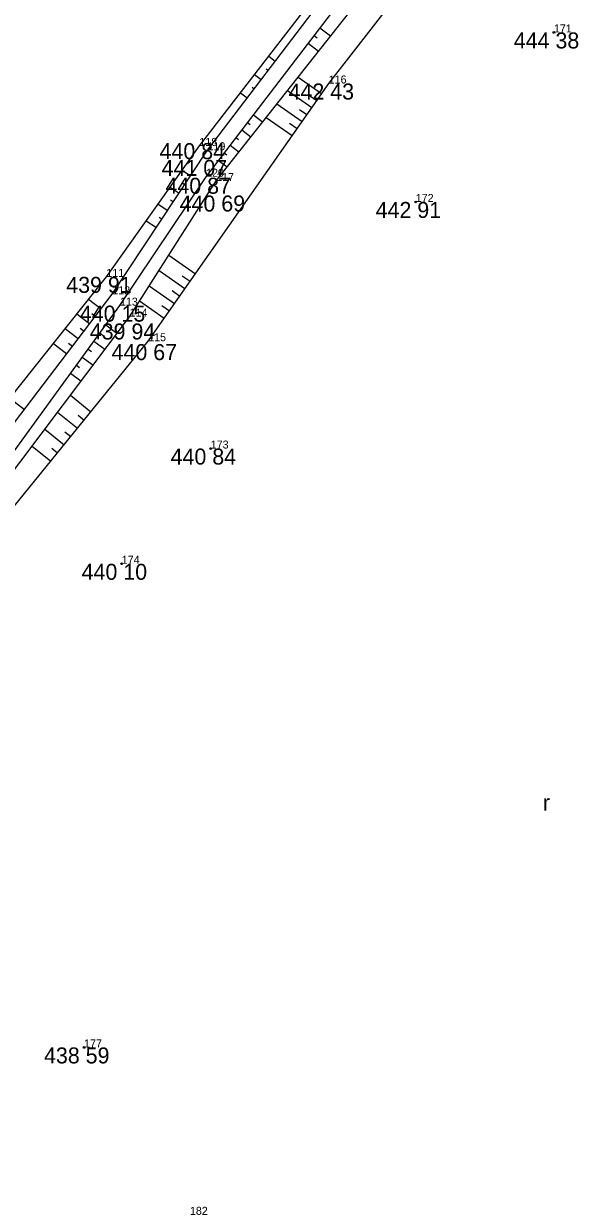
# Model space of a CAD drawing. Extents: x -559180 to -551373, y -1076947 to -1072071.
# Drawn here: x -553904.5 to -553869.8, y -1073894.9 to -1073820.9 of the extents above; entities that cross this region are included whole.
import ezdxf

# ---------------------------------------------------------------- set-up
doc = ezdxf.new("R2010")
doc.units = 0
for name, color, linetype in [('1_VODA_ZN', 7, 'Continuous'), ('26_SRAFY', 7, 'Continuous'), ('27_HRANA_PATA', 7, 'Continuous'), ('3_BODY', 7, 'Continuous'), ('45_ZN_KULTURY', 7, 'Continuous'), ('6_VYSKY', 7, 'Continuous')]:
    doc.layers.add(name, color=color, linetype=linetype)

# ---------------------------------------------------------------- blocks, each defined once
blk = doc.blocks.new('T')
at = {"layer": '6_VYSKY'}
blk.add_circle((0, 0), 0.05, dxfattribs=at)
blk = doc.blocks.new('ROLE')
at = {"layer": '45_ZN_KULTURY'}
blk.add_text('r', height=1, dxfattribs=at).set_placement((0, 0.048))
blk = doc.blocks.new('POINT_DISPLAY')
blk.add_line((0, 0), (0, 0))

msp = doc.modelspace()

# ---------------------------------------------------------------- linework, layer by layer
at = {"layer": '26_SRAFY'}
for p, q in [((-553885.323, -1073821.7), (-553885.975, -1073821.201)), ((-553886.073, -1073822.651), (-553886.711, -1073822.162)), ((-553886.15, -1073821.83), (-553886.343, -1073821.682)), ((-553889.173, -1073822.949), (-553888.765, -1073823.259)), ((-553889.327, -1073823.741), (-553889.203, -1073823.836)), ((-553890.059, -1073824.095), (-553889.641, -1073824.412)), ((-553887.343, -1073824.261), (-553885.872, -1073825.291)), ((-553890.944, -1073825.24), (-553890.517, -1073825.565)), ((-553890.206, -1073824.892), (-553890.079, -1073824.988)), ((-553888.005, -1073825.1), (-553886.485, -1073826.165)), ((-553888.666, -1073825.939), (-553887.097, -1073827.039)), ((-553886.627, -1073825.414), (-553886.178, -1073825.728)), ((-553889.561, -1073827.074), (-553890.136, -1073826.634)), ((-553889.328, -1073826.778), (-553887.709, -1073827.913)), ((-553887.254, -1073826.277), (-553886.791, -1073826.602)), ((-553890.329, -1073827.239), (-553890.5, -1073827.108)), ((-553887.881, -1073827.141), (-553887.403, -1073827.476)), ((-553891.06, -1073828.185), (-553891.227, -1073828.058)), ((-553890.302, -1073828.013), (-553890.863, -1073827.583)), ((-553891.792, -1073829.132), (-553891.954, -1073829.007)), ((-553891.042, -1073828.952), (-553891.591, -1073828.532)), ((-553891.783, -1073829.891), (-553892.318, -1073829.482)), ((-553894.588, -1073830.078), (-553894.057, -1073830.429)), ((-553895.338, -1073831.133), (-553894.771, -1073831.508)), ((-553894.579, -1073830.86), (-553894.414, -1073830.969)), ((-553895.303, -1073831.932), (-553895.127, -1073832.048)), ((-553896.087, -1073832.189), (-553895.484, -1073832.588)), ((-553896.837, -1073833.244), (-553896.198, -1073833.667)), ((-553896.027, -1073833.004), (-553895.841, -1073833.127)), ((-553895.419, -1073835.388), (-553893.76, -1073836.55)), ((-553896.027, -1073836.342), (-553894.409, -1073837.476)), ((-553894.576, -1073836.668), (-553894.085, -1073837.013)), ((-553896.636, -1073837.295), (-553895.057, -1073838.401)), ((-553895.213, -1073837.602), (-553894.733, -1073837.938)), ((-553900.429, -1073838.133), (-553899.64, -1073838.735)), ((-553897.244, -1073838.249), (-553895.706, -1073839.327)), ((-553895.849, -1073838.536), (-553895.382, -1073838.864)), ((-553901.163, -1073839.056), (-553900.355, -1073839.672)), ((-553900.237, -1073839.021), (-553899.998, -1073839.203)), ((-553901.898, -1073839.978), (-553901.07, -1073840.61)), ((-553900.958, -1073839.954), (-553900.712, -1073840.141)), ((-553898.657, -1073840.274), (-553899.36, -1073839.762)), ((-553899.408, -1073841.271), (-553900.094, -1073840.772)), ((-553899.519, -1073840.419), (-553899.727, -1073840.267)), ((-553902.632, -1073840.901), (-553901.785, -1073841.547)), ((-553901.679, -1073840.887), (-553901.427, -1073841.078)), ((-553900.258, -1073841.424), (-553900.462, -1073841.276)), ((-553900.998, -1073842.43), (-553901.196, -1073842.286)), ((-553900.159, -1073842.268), (-553900.829, -1073841.781)), ((-553900.911, -1073843.265), (-553901.564, -1073842.79)), ((-553905.356, -1073844.324), (-553904.437, -1073845.025)), ((-553901.57, -1073844.14), (-553900.296, -1073845.175)), ((-553902.367, -1073845.198), (-553901.13, -1073846.202)), ((-553901.089, -1073845.383), (-553900.713, -1073845.689)), ((-553903.164, -1073846.255), (-553901.964, -1073847.229)), ((-553901.912, -1073846.419), (-553901.547, -1073846.716)), ((-553903.96, -1073847.313), (-553902.798, -1073848.257)), ((-553902.736, -1073847.455), (-553902.381, -1073847.743))]:
    msp.add_line(p, q, dxfattribs=at)
at = {"layer": '27_HRANA_PATA'}
for p, q in [((-553885.43, -1073824.66), (-553872.6, -1073808.19)), ((-553893.51, -1073828.56), (-553883.47, -1073815.57)), ((-553893, -1073828.83), (-553883.74, -1073816.65)), ((-553893.09, -1073830.49), (-553884.09, -1073818.74)), ((-553892.46, -1073830.75), (-553883.17, -1073818.97)), ((-553896.71, -1073840.76), (-553885.43, -1073824.66)), ((-553899.32, -1073836.74), (-553893.51, -1073828.56)), ((-553898.95, -1073837.83), (-553893, -1073828.83)), ((-553898.47, -1073838.54), (-553893.09, -1073830.49)), ((-553897.87, -1073839.23), (-553892.46, -1073830.75)), ((-553908.29, -1073848.01), (-553899.32, -1073836.74)), ((-553908.27, -1073850.05), (-553898.95, -1073837.83)), ((-553907.182, -1073850.509), (-553898.47, -1073838.54)), ((-553906.683, -1073850.926), (-553897.87, -1073839.23)), ((-553905.88, -1073852.051), (-553896.71, -1073840.76))]:
    msp.add_line(p, q, dxfattribs=at)

# ---------------------------------------------------------------- block references
at = {"layer": '1_VODA_ZN'}
for p in [(-553871.36, -1073821.47), (-553885.43, -1073824.66), (-553893.51, -1073828.56), (-553893, -1073828.83), (-553893.09, -1073830.49), (-553892.46, -1073830.75), (-553879.99, -1073832.06), (-553899.32, -1073836.74), (-553898.95, -1073837.83), (-553898.47, -1073838.54), (-553897.87, -1073839.23), (-553896.71, -1073840.76), (-553892.8, -1073847.47), (-553898.36, -1073854.67), (-553900.71, -1073884.89)]:
    msp.add_blockref('POINT_DISPLAY', p, dxfattribs=at)
at = {"layer": '45_ZN_KULTURY'}
msp.add_blockref('ROLE', (-553872.052, -1073870.139), dxfattribs=at)
at = {"layer": '6_VYSKY'}
for p in [(-553871.36, -1073821.47), (-553871.36, -1073821.47), (-553879.99, -1073832.06), (-553879.99, -1073832.06), (-553892.8, -1073847.47), (-553892.8, -1073847.47), (-553898.36, -1073854.67), (-553898.36, -1073854.67), (-553900.71, -1073884.89), (-553900.71, -1073884.89)]:
    msp.add_blockref('T', p, dxfattribs=at)

# ---------------------------------------------------------------- texts
at = {"layer": '3_BODY'}
for s, p in [('171', (-553871.36, -1073821.47)), ('116', (-553885.43, -1073824.66)), ('118', (-553893.51, -1073828.56)), ('119', (-553893, -1073828.83)), ('120', (-553893.09, -1073830.49)), ('117', (-553892.46, -1073830.75)), ('172', (-553879.99, -1073832.06)), ('111', (-553899.32, -1073836.74)), ('112', (-553898.95, -1073837.83)), ('113', (-553898.47, -1073838.54)), ('114', (-553897.87, -1073839.23)), ('115', (-553896.71, -1073840.76)), ('173', (-553892.8, -1073847.47)), ('174', (-553898.36, -1073854.67)), ('177', (-553900.71, -1073884.89)), ('182', (-553894.1, -1073895.35))]:
    msp.add_text(s, height=0.5, dxfattribs=at).set_placement(p)
at = {"layer": '6_VYSKY'}
for s, p in [('444 38', (-553873.865, -1073822.47)), ('442 43', (-553887.935, -1073825.66)), ('440 84', (-553895.995, -1073829.387)), ('441 07', (-553895.865, -1073830.433)), ('440 87', (-553895.625, -1073831.55)), ('440 69', (-553894.742, -1073832.659)), ('442 91', (-553882.495, -1073833.06)), ('439 91', (-553901.825, -1073837.74)), ('440 15', (-553900.975, -1073839.54)), ('439 94', (-553900.356, -1073840.655)), ('440 67', (-553898.994, -1073841.942)), ('440 84', (-553895.305, -1073848.47)), ('440 10', (-553900.865, -1073855.67)), ('438 59', (-553903.215, -1073885.89))]:
    msp.add_text(s, height=1, dxfattribs=at).set_placement(p)

doc.saveas('drawing.dxf')
